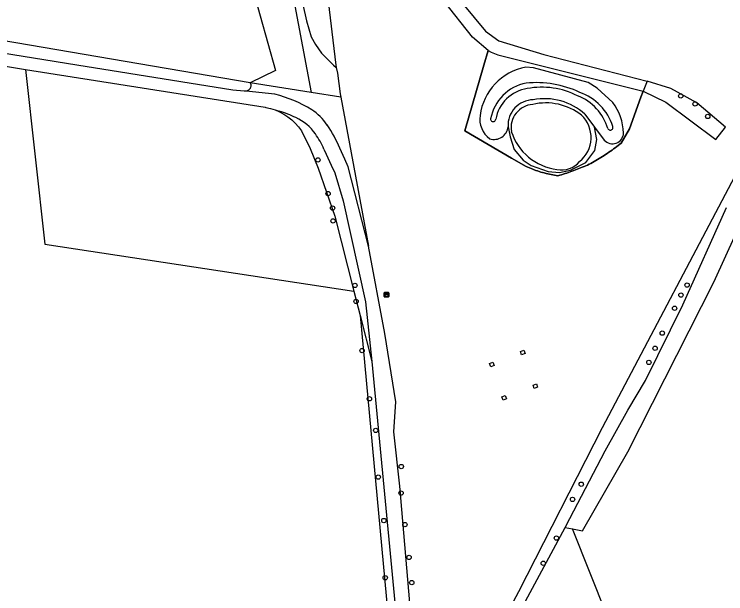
# Model space of a CAD drawing. Extents: x 162722 to 165099, y 384721 to 386283.
# Drawn here: x 164125.1 to 164285.4, y 385631 to 385761.5 of the extents above; entities that cross this region are included whole.
import ezdxf

# ---------------------------------------------------------------- set-up
doc = ezdxf.new("R2010")
doc.units = 0
for name, color, linetype in [('IMGEO_Boom', 7, 'Continuous'), ('IMGEO_Gemengd_bos', 7, 'Continuous'), ('IMGEO_Grasland_agrarisch', 7, 'Continuous'), ('IMGEO_Grasland_overig', 7, 'Continuous'), ('IMGEO_Groenvoorziening', 7, 'Continuous'), ('IMGEO_Hek', 7, 'Continuous'), ('IMGEO_Hoogspanningsmast', 7, 'Continuous'), ('IMGEO_Houtwal', 7, 'Continuous'), ('IMGEO_Kast', 7, 'Continuous'), ('IMGEO_Loofbos', 7, 'Continuous'), ('IMGEO_Meer_plas_ven_vijver', 7, 'Continuous'), ('IMGEO_Voetpad_halfverhard', 7, 'Continuous'), ('IMGEO_Waterloop', 7, 'Continuous')]:
    doc.layers.add(name, color=color, linetype=linetype)

msp = doc.modelspace()

# ---------------------------------------------------------------- linework, layer by layer
at = {"layer": 'IMGEO_Boom'}
for centre in [(164275.25, 385743.07), (164278.48, 385741.27), (164281.31, 385738.44), (164193.48, 385728.65), (164195.77, 385721.08), (164196.8, 385717.8), (164196.91, 385714.91), (164201.83, 385700.39), (164276.68, 385700.49), (164275.29, 385698.23), (164202.07, 385696.8), (164273.84, 385695.26), (164271.07, 385689.65), (164203.44, 385685.73), (164269.47, 385686.24), (164268.05, 385683.07), (164205.09, 385674.86), (164206.51, 385667.75), (164212.27, 385659.62), (164207.09, 385657.23), (164252.81, 385655.64), (164212.22, 385653.63), (164250.85, 385652.21), (164208.34, 385647.46), (164213.09, 385646.54), (164247.22, 385643.52), (164214.03, 385639.15), (164244.27, 385637.83), (164208.64, 385634.58), (164214.64, 385633.49)]:
    msp.add_circle(centre, 0.489, dxfattribs=at)
at = {"layer": 'IMGEO_Gemengd_bos'}
for points in [[(164150.28, 385809.14), (164155.67, 385810.48), (164164.11, 385799.14), (164178.72, 385767.31), (164183.93, 385748.78), (164178.24, 385746)], [(164178.24, 385746), (164037.78, 385770.01), (164037.23, 385770.03)], [(164127.57, 385749.04), (164131.98, 385709.68), (164201.59, 385699.07)], [(164183.86, 385739.91), (164184.86, 385739.48), (164185.83, 385738.96), (164186.74, 385738.36), (164187.59, 385737.68), (164188.39, 385736.92), (164189.11, 385736.1), (164189.75, 385735.21), (164191.72, 385731.19), (164193.55, 385726.79), (164197.26, 385716.01), (164201.59, 385699.07)], [(164201.59, 385699.07), (164203, 385693.59)]]:
    msp.add_lwpolyline(points, dxfattribs=at)
at = {"layer": 'IMGEO_Grasland_agrarisch'}
for points in [[(164173.54, 385824.18), (164175.65, 385825.02), (164175.81, 385825.09), (164194.14, 385812.04), (164200.27, 385803.45), (164198.58, 385801.92), (164197.19, 385800.4), (164196.98, 385798.9), (164194.75, 385798.22), (164192.84, 385796.57), (164192.41, 385795.48), (164191.93, 385794.23), (164191.74, 385791.7), (164192.37, 385784.23), (164195.56, 385766.34), (164197.51, 385750), (164197.58, 385749.46)], [(164266.78, 385744.15), (164266.28, 385742.78), (164263.71, 385735.67), (164261.85, 385732.45), (164261.51, 385732.18), (164261.16, 385731.91), (164260.81, 385731.65), (164260.46, 385731.39), (164260.11, 385731.13), (164259.76, 385730.87), (164259.4, 385730.62), (164259.04, 385730.37), (164258.68, 385730.12), (164258.32, 385729.88), (164257.96, 385729.64), (164257.59, 385729.41), (164257.22, 385729.17), (164256.85, 385728.94), (164256.48, 385728.72), (164256.1, 385728.49), (164255.73, 385728.27), (164255.35, 385728.06), (164254.97, 385727.84), (164254.59, 385727.67), (164254.21, 385727.51), (164253.83, 385727.34), (164253.44, 385727.18), (164253.06, 385727.02), (164252.67, 385726.86), (164252.29, 385726.71), (164251.9, 385726.56), (164251.51, 385726.41), (164251.12, 385726.26), (164250.73, 385726.12), (164250.34, 385725.98), (164249.95, 385725.84), (164249.56, 385725.7), (164249.16, 385725.57), (164248.77, 385725.44), (164248.37, 385725.31), (164247.98, 385725.19), (164247.58, 385725.06), (164247.19, 385725.12), (164246.8, 385725.19), (164246.42, 385725.26), (164246.03, 385725.34), (164245.64, 385725.42), (164245.26, 385725.52), (164244.88, 385725.61), (164244.5, 385725.71), (164244.12, 385725.82), (164243.74, 385725.93), (164243.36, 385726.05), (164242.99, 385726.18), (164242.61, 385726.31), (164242.24, 385726.44), (164241.88, 385726.59), (164241.51, 385726.73), (164241.14, 385726.88), (164240.79, 385727.04), (164240.43, 385727.21), (164237.08, 385729.03), (164226.56, 385735.21), (164230.89, 385750), (164231.86, 385753.3)], [(164198.65, 385742.81), (164204.92, 385709.25)], [(164301.81, 385517.67), (164250.82, 385645.59)]]:
    msp.add_lwpolyline(points, dxfattribs=at)
at = {"layer": 'IMGEO_Grasland_overig'}
for points in [[(164186.08, 385774.96), (164188.73, 385774.21), (164188.96, 385771.77), (164189.62, 385767.97), (164190.11, 385763.66), (164190.88, 385759.95), (164192, 385756.36), (164192.94, 385754.67), (164194.26, 385752.7), (164197.02, 385750), (164197.58, 385749.46)], [(164186.08, 385774.96), (164191.96, 385743.85)], [(164197.58, 385749.46), (164197.89, 385748.16), (164198.51, 385743.57), (164198.65, 385742.81)], [(164178.24, 385746), (164178.31, 385745.81), (164178.34, 385745.7), (164178.36, 385745.6), (164178.38, 385745.48), (164178.38, 385745.37), (164178.37, 385745.26), (164178.36, 385745.15), (164178.33, 385745.04), (164178.29, 385744.94), (164178.25, 385744.83), (164178.2, 385744.74), (164178.13, 385744.64), (164178.06, 385744.56), (164177.98, 385744.48), (164177.9, 385744.41), (164177.81, 385744.34), (164177.71, 385744.28), (164177.61, 385744.24), (164177.51, 385744.2), (164177.4, 385744.17), (164177.29, 385744.15)], [(164198.65, 385742.81), (164191.96, 385743.85)], [(164250.82, 385645.59), (164253.13, 385645.14), (164263.33, 385662.94), (164282.68, 385701.14), (164287.72, 385712.18)], [(164249.19, 385645.91), (164250.82, 385645.59)]]:
    msp.add_lwpolyline(points, dxfattribs=at)
at = {"layer": 'IMGEO_Groenvoorziening'}
for points in [[(164259.95, 385741.59), (164256.39, 385744.78), (164254.39, 385746.09), (164242.07, 385749.39), (164240.33, 385749.54)], [(164191.96, 385743.85), (164178.24, 385746)], [(164253.63, 385738.94), (164255.81, 385736.03)], [(164236.33, 385736.12), (164236.77, 385733.88), (164237.72, 385731.01), (164239.76, 385728.62), (164241.52, 385727.39), (164245.36, 385726.08), (164247.93, 385725.86), (164250.4, 385726.34), (164253.84, 385728.04), (164255.86, 385730.8), (164256.33, 385733.27), (164255.81, 385736.03)], [(164255.81, 385736.03), (164257.99, 385733.11)]]:
    msp.add_lwpolyline(points, dxfattribs=at)
for centre, radius, start, end in [((164242.73, 385736.92), 12.84, 100.7881, 172.1906), ((164242.32, 385736.02), 10.11, 100.8896, 169.0603), ((164242.66, 385722.97), 23.09, 64.8658, 95.6079), ((164241.88, 385736.37), 8.44, 98.2408, 170.2815), ((164243.94, 385727.36), 17.67, 62.8823, 100.6848), ((164248.58, 385732.63), 11.89, 17.4107, 70.9015), ((164242.1, 385736.41), 5.78, 91.0911, 182.8076), ((164244.62, 385729.13), 13.32, 47.4614, 101.3878), ((164247.81, 385732.37), 11.51, 16.9739, 68.6475), ((164249.5, 385734.07), 12.89, 2.8224, 35.7399), ((164235.48, 385737.88), 5.52, 171.8168, 233.6016), ((164232.97, 385737.86), 0.591, 171.7953, 354.3998), ((164233.2, 385736.41), 3.14, 251.435, 354.7453), ((164259.37, 385735.96), 0.602, 202.3935, 22.9414), ((164259.85, 385734.81), 2.51, 222.3373, 357.5721)]:
    msp.add_arc(centre, radius, start, end, dxfattribs=at)
at = {"layer": 'IMGEO_Hek'}
for points in [[(164192.41, 385795.48), (164191.93, 385794.23), (164191.74, 385791.7), (164192.37, 385784.23), (164195.56, 385766.34), (164197.51, 385750), (164197.58, 385749.46)], [(164231.86, 385753.3), (164230.89, 385750), (164226.56, 385735.21), (164237.08, 385729.03), (164240.43, 385727.21), (164240.79, 385727.04), (164241.14, 385726.88), (164241.51, 385726.73), (164241.88, 385726.59), (164242.24, 385726.44), (164242.61, 385726.31), (164242.99, 385726.18), (164243.36, 385726.05), (164243.74, 385725.93), (164244.12, 385725.82), (164244.5, 385725.71), (164244.88, 385725.61), (164245.26, 385725.52), (164245.64, 385725.42), (164246.03, 385725.34), (164246.42, 385725.26), (164246.8, 385725.19), (164247.19, 385725.12), (164247.58, 385725.06), (164247.98, 385725.19), (164248.37, 385725.31), (164248.77, 385725.44), (164249.16, 385725.57), (164249.56, 385725.7), (164249.95, 385725.84), (164250.34, 385725.98), (164250.73, 385726.12), (164251.12, 385726.26), (164251.51, 385726.41), (164251.9, 385726.56), (164252.29, 385726.71), (164252.67, 385726.86), (164253.06, 385727.02), (164253.44, 385727.18), (164253.83, 385727.34), (164254.21, 385727.51), (164254.59, 385727.67), (164254.97, 385727.84), (164255.35, 385728.06), (164255.73, 385728.27), (164256.1, 385728.49), (164256.48, 385728.72), (164256.85, 385728.94), (164257.22, 385729.17), (164257.59, 385729.41), (164257.96, 385729.64), (164258.32, 385729.88), (164258.68, 385730.12), (164259.04, 385730.37), (164259.4, 385730.62), (164259.76, 385730.87), (164260.11, 385731.13), (164260.46, 385731.39), (164260.81, 385731.65), (164261.16, 385731.91), (164261.51, 385732.18), (164261.85, 385732.45), (164263.71, 385735.67), (164266.28, 385742.78)], [(164266.28, 385742.78), (164266.78, 385744.15)]]:
    msp.add_lwpolyline(points, dxfattribs=at)
at = {"layer": 'IMGEO_Hoogspanningsmast'}
for points in [[(164239.87, 385685.82), (164240.15, 385685.08), (164239.39, 385684.8), (164239.11, 385685.53), (164239.87, 385685.82)], [(164232.9, 385683.11), (164233.19, 385682.38), (164232.43, 385682.09), (164232.15, 385682.83), (164232.9, 385683.11)], [(164242.71, 385678.25), (164242.99, 385677.5), (164242.24, 385677.22), (164241.96, 385677.97), (164242.71, 385678.25)], [(164235.71, 385675.62), (164235.99, 385674.88), (164235.24, 385674.59), (164234.96, 385675.34), (164235.71, 385675.62)]]:
    msp.add_lwpolyline(points, dxfattribs=at)
at = {"layer": 'IMGEO_Houtwal'}
msp.add_lwpolyline([(164266.78, 385744.15), (164271.87, 385741.69), (164283.11, 385733.28), (164285.32, 385736.02), (164278.87, 385741.51), (164273.04, 385744.71), (164267.65, 385746.39)], dxfattribs=at)
at = {"layer": 'IMGEO_Kast'}
for p, q in [((164208.43, 385697.87), (164208.43, 385698.71)), ((164208.43, 385698.71), (164208.43, 385697.87)), ((164208.51, 385698.8), (164209.35, 385698.8)), ((164209.35, 385698.8), (164208.51, 385698.8)), ((164209.43, 385698.72), (164209.43, 385697.88)), ((164209.43, 385697.88), (164209.43, 385698.72)), ((164209.36, 385697.8), (164208.52, 385697.8)), ((164208.52, 385697.8), (164209.36, 385697.8))]:
    msp.add_line(p, q, dxfattribs=at)
for points in [[(164208.63, 385698.59), (164209.23, 385698.59), (164209.23, 385698.5), (164208.63, 385698.5), (164208.63, 385698.59)], [(164208.63, 385698.41), (164209.23, 385698.41), (164209.23, 385697.92), (164208.63, 385697.92), (164208.63, 385698.41)]]:
    msp.add_lwpolyline(points, dxfattribs=at)
msp.add_circle((164208.71, 385698.26), 0.0377, dxfattribs=at)
for centre, start, end in [((164208.51, 385698.72), 92.4484, 184.2845), ((164208.51, 385698.72), 92.4484, 184.2845), ((164209.35, 385698.72), 2.4484, 94.2845), ((164209.35, 385698.72), 2.4484, 94.2845), ((164208.51, 385697.88), 182.4484, 274.2845), ((164208.51, 385697.88), 182.4484, 274.2845), ((164209.35, 385697.88), 272.4484, 4.2845), ((164209.35, 385697.88), 272.4484, 4.2845)]:
    msp.add_arc(centre, 0.0779, start, end, dxfattribs=at)
at = {"layer": 'IMGEO_Loofbos'}
for points in [[(164203, 385693.59), (164205.64, 385683.25)], [(164203, 385693.59), (164210.59, 385611.87), (164211.69, 385597.16)]]:
    msp.add_lwpolyline(points, dxfattribs=at)
at = {"layer": 'IMGEO_Meer_plas_ven_vijver'}
for centre, radius, start, end in [((164242.25, 385735.92), 5.25, 94.0364, 189.3174), ((164244.83, 385728.32), 13.17, 52.2869, 102.9138), ((164248.13, 385733.71), 6.91, 308.6077, 46.5793), ((164248.85, 385738.79), 12.36, 197.531, 263.0247), ((164248.46, 385731.51), 5.1, 257.4794, 321.2911)]:
    msp.add_arc(centre, radius, start, end, dxfattribs=at)
at = {"layer": 'IMGEO_Voetpad_halfverhard'}
for points in [[(164177.29, 385744.15), (164176.84, 385744.17), (164174.34, 385744.35), (164139.16, 385750), (164080.92, 385759.36), (164066.83, 385761.76), (164043.24, 385765.45), (164042.91, 385765.5), (164042.22, 385765.65), (164041.54, 385765.87), (164040.89, 385766.14), (164040.26, 385766.48), (164039.67, 385766.86), (164039.11, 385767.3), (164038.59, 385767.79), (164038.12, 385768.32), (164037.7, 385768.89), (164037.33, 385769.5), (164037.23, 385770.03)], [(164052.05, 385760.82), (164121.65, 385750), (164127.57, 385749.04)], [(164127.57, 385749.04), (164181.59, 385740.52), (164181.75, 385740.49), (164182.82, 385740.25), (164183.86, 385739.91)], [(164183.8, 385743.43), (164177.29, 385744.15)], [(164183.86, 385739.91), (164184.79, 385739.64)], [(164194.83, 385731.1), (164195.37, 385729.94), (164196.47, 385727.49), (164197.26, 385725.72), (164199.21, 385719.46), (164204.23, 385696.68), (164205.64, 385683.25)], [(164204.92, 385709.25), (164200.31, 385727.07), (164199.52, 385728.85), (164198.4, 385731.33)], [(164214.22, 385628.93), (164211.91, 385655.22), (164210.61, 385667.41), (164211.06, 385674.22), (164208.59, 385689.58), (164204.92, 385709.25)], [(164205.64, 385683.25), (164213.09, 385605.41), (164213.68, 385597.72)]]:
    msp.add_lwpolyline(points, dxfattribs=at)
for centre, radius, start, end in [((164176.34, 385713.92), 30.44, 58.8382, 75.8083), ((164176.59, 385713.06), 27.81, 64.5785, 72.848), ((164184.72, 385728.99), 13.22, 34.7035, 56.1368), ((164183.69, 385727.94), 11.33, 35.4394, 64.7626), ((164167.7, 385718.08), 33.44, 23.3403, 33.4638), ((164174.44, 385721.88), 22.39, 24.32, 34.3252)]:
    msp.add_arc(centre, radius, start, end, dxfattribs=at)
at = {"layer": 'IMGEO_Waterloop'}
for points in [[(164231.86, 385753.3), (164228.34, 385756.31), (164221.81, 385764.55), (164199.42, 385796.88)], [(164201.78, 385797.92), (164210.2, 385786.29), (164223.61, 385766.94), (164231.21, 385757.61), (164234.25, 385755.44), (164244.37, 385752.39), (164267.65, 385746.39)], [(164231.86, 385753.3), (164232.53, 385752.93), (164234.02, 385752.32), (164266.78, 385744.15)], [(164267.65, 385746.39), (164266.78, 385744.15)], [(164220.84, 385597.86), (164238.78, 385631.51), (164257.64, 385668.37), (164289.66, 385729.19)], [(164249.19, 385645.91), (164250.24, 385647.93), (164258.18, 385663.13), (164263.29, 385672.3), (164267.28, 385679), (164275.71, 385696), (164285.52, 385717.97)], [(164222.51, 385596.29), (164238.18, 385625.43), (164249.19, 385645.91)]]:
    msp.add_lwpolyline(points, dxfattribs=at)

doc.saveas('drawing.dxf')
